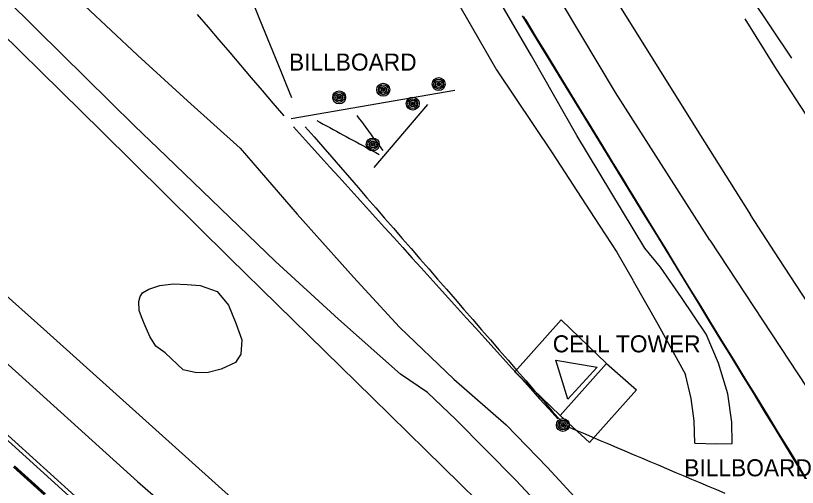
# Model space of a CAD drawing. Extents: x 368532 to 392481, y 10654822 to 10676899.
# Drawn here: x 379510 to 379739.9, y 10659643.8 to 10659782.3 of the extents above; entities that cross this region are included whole.
import ezdxf

# ---------------------------------------------------------------- set-up
doc = ezdxf.new("R2010")
doc.units = 0
for name, color, linetype in [('p_Catenary', 7, 'Continuous'), ('p_dtm retaining wall', 7, 'Continuous'), ('p_dtm sidewalk', 7, 'Continuous'), ('p_railroad rr control', 7, 'Continuous'), ('p_road - paved curb', 7, 'Continuous'), ('p_road conc barrier', 7, 'Continuous'), ('p_road dirt road', 7, 'Continuous'), ('p_structure billboard', 7, 'Continuous'), ('p_structure building', 7, 'Continuous'), ('p_structure fence', 7, 'Continuous'), ('p_structure general', 7, 'Continuous'), ('p_structure wall', 7, 'Continuous'), ('p_utility general pole', 7, 'Continuous'), ('p_veg woods', 7, 'Continuous')]:
    doc.layers.add(name, color=color, linetype=linetype)

msp = doc.modelspace()

# ---------------------------------------------------------------- linework, layer by layer
at = {"layer": 'p_Catenary'}
for points in [[(379580.07, 10659785.16), (379581.65, 10659781.33), (379583.23, 10659777.49), (379584.81, 10659773.65), (379586.39, 10659769.81), (379587.97, 10659765.97), (379589.55, 10659762.14), (379591.13, 10659758.3)], [(379563.36, 10659782.69), (379566.54, 10659778.97), (379569.72, 10659775.25), (379572.91, 10659771.53), (379576.09, 10659767.8), (379579.27, 10659764.08), (379582.45, 10659760.36), (379585.64, 10659756.64), (379588.82, 10659752.91)], [(379658.92, 10659782.26), (379662.17, 10659776.97), (379665.41, 10659771.67), (379668.66, 10659766.38), (379671.91, 10659761.08), (379675.16, 10659755.78), (379678.41, 10659750.49), (379681.66, 10659745.19), (379684.91, 10659739.9), (379688.16, 10659734.6), (379691.4, 10659729.3), (379694.65, 10659724.01), (379697.9, 10659718.71), (379701.15, 10659713.42), (379704.4, 10659708.12), (379707.65, 10659702.83), (379710.9, 10659697.53), (379714.14, 10659692.23), (379717.39, 10659686.94), (379720.64, 10659681.64), (379723.89, 10659676.35), (379727.14, 10659671.05), (379730.39, 10659665.76), (379733.64, 10659660.46), (379736.89, 10659655.16), (379740.13, 10659649.87)], [(379658.98, 10659782.15), (379662.26, 10659776.83), (379665.53, 10659771.51), (379668.8, 10659766.19), (379672.07, 10659760.87), (379675.34, 10659755.55), (379678.62, 10659750.24), (379681.89, 10659744.92), (379685.16, 10659739.6), (379688.43, 10659734.28), (379691.7, 10659728.96), (379694.98, 10659723.64), (379698.25, 10659718.32), (379701.52, 10659713), (379704.79, 10659707.68), (379708.06, 10659702.37), (379711.34, 10659697.05), (379714.61, 10659691.73), (379717.88, 10659686.41), (379721.15, 10659681.09), (379724.42, 10659675.77), (379727.7, 10659670.45), (379730.97, 10659665.13), (379734.24, 10659659.81), (379737.51, 10659654.5), (379740.78, 10659649.18)], [(379659.28, 10659782.02), (379662.5, 10659776.76), (379665.72, 10659771.51), (379668.94, 10659766.25), (379672.16, 10659761), (379675.38, 10659755.74), (379678.59, 10659750.49), (379681.81, 10659745.23), (379685.03, 10659739.98), (379688.25, 10659734.72), (379691.47, 10659729.47), (379694.69, 10659724.21), (379697.91, 10659718.96), (379701.13, 10659713.7), (379704.35, 10659708.45), (379707.57, 10659703.19), (379710.79, 10659697.94), (379714.01, 10659692.68), (379717.23, 10659687.43), (379720.45, 10659682.17), (379723.67, 10659676.92), (379726.89, 10659671.66), (379730.11, 10659666.41), (379733.33, 10659661.15), (379736.54, 10659655.9), (379739.76, 10659650.64), (379742.98, 10659645.39)], [(379659.72, 10659781.2), (379662.95, 10659775.94), (379666.18, 10659770.67), (379669.4, 10659765.41), (379672.63, 10659760.14), (379675.86, 10659754.88), (379679.09, 10659749.61), (379682.31, 10659744.34), (379685.54, 10659739.08), (379688.77, 10659733.81), (379692, 10659728.55), (379695.22, 10659723.28), (379698.45, 10659718.01), (379701.68, 10659712.75), (379704.91, 10659707.48), (379708.13, 10659702.22), (379711.36, 10659696.95), (379714.59, 10659691.68), (379717.82, 10659686.42), (379721.04, 10659681.15), (379724.27, 10659675.89), (379727.5, 10659670.62), (379730.73, 10659665.36), (379733.95, 10659660.09), (379737.18, 10659654.82), (379740.41, 10659649.56)], [(379659.9, 10659781.16), (379663.09, 10659775.94), (379666.27, 10659770.72), (379669.46, 10659765.49), (379672.65, 10659760.27), (379675.83, 10659755.05), (379679.02, 10659749.83), (379682.21, 10659744.61), (379685.4, 10659739.39), (379688.58, 10659734.16), (379691.77, 10659728.94), (379694.96, 10659723.72), (379698.14, 10659718.5), (379701.33, 10659713.28), (379704.52, 10659708.06), (379707.7, 10659702.84), (379710.89, 10659697.61), (379714.08, 10659692.39), (379717.27, 10659687.17), (379720.45, 10659681.95), (379723.64, 10659676.73), (379726.83, 10659671.51), (379730.01, 10659666.28), (379733.2, 10659661.06), (379736.39, 10659655.84), (379739.58, 10659650.62), (379742.76, 10659645.4)], [(379610.32, 10659752.98), (379610.72, 10659752.44), (379611.12, 10659751.9), (379611.53, 10659751.36), (379611.93, 10659750.82), (379612.33, 10659750.27), (379612.73, 10659749.73), (379613.14, 10659749.19), (379613.54, 10659748.65), (379613.94, 10659748.11), (379614.35, 10659747.56), (379614.75, 10659747.02), (379615.15, 10659746.48), (379615.55, 10659745.94), (379615.96, 10659745.4), (379616.36, 10659744.85), (379616.76, 10659744.31), (379617.17, 10659743.77), (379617.57, 10659743.23), (379617.97, 10659742.69)], [(379598.51, 10659751.51), (379599.47, 10659750.99), (379600.44, 10659750.46), (379601.41, 10659749.94), (379602.37, 10659749.42), (379603.34, 10659748.89), (379604.3, 10659748.37), (379605.27, 10659747.85), (379606.23, 10659747.32), (379607.2, 10659746.8), (379608.16, 10659746.28), (379609.13, 10659745.75), (379610.1, 10659745.23), (379611.06, 10659744.71), (379612.03, 10659744.18), (379612.99, 10659743.66), (379613.96, 10659743.14), (379614.92, 10659742.61), (379615.89, 10659742.09), (379616.86, 10659741.57)], [(379591.66, 10659749.66), (379594.34, 10659746.7), (379597.02, 10659743.75), (379599.7, 10659740.79), (379602.38, 10659737.83), (379605.06, 10659734.87), (379607.74, 10659731.92), (379610.43, 10659728.96), (379613.11, 10659726), (379615.79, 10659723.04), (379618.47, 10659720.08), (379621.15, 10659717.13), (379623.83, 10659714.17), (379626.51, 10659711.21), (379629.2, 10659708.25), (379631.88, 10659705.3), (379634.56, 10659702.34), (379637.24, 10659699.38), (379639.92, 10659696.42), (379642.6, 10659693.47), (379645.28, 10659690.51), (379647.96, 10659687.55), (379650.65, 10659684.59), (379653.33, 10659681.63), (379656.01, 10659678.68), (379658.69, 10659675.72), (379661.37, 10659672.76), (379664.05, 10659669.8), (379666.73, 10659666.85), (379669.42, 10659663.89)], [(379595.13, 10659749.71), (379597.73, 10659746.72), (379600.32, 10659743.74), (379602.91, 10659740.76), (379605.51, 10659737.77), (379608.1, 10659734.79), (379610.7, 10659731.81), (379613.29, 10659728.82), (379615.88, 10659725.84), (379618.48, 10659722.86), (379621.07, 10659719.88), (379623.66, 10659716.89), (379626.26, 10659713.91), (379628.85, 10659710.93), (379631.45, 10659707.94), (379634.04, 10659704.96), (379636.63, 10659701.98), (379639.23, 10659699), (379641.82, 10659696.01), (379644.42, 10659693.03), (379647.01, 10659690.05), (379649.6, 10659687.06), (379652.2, 10659684.08), (379654.79, 10659681.1), (379657.39, 10659678.11), (379659.98, 10659675.13), (379662.57, 10659672.15), (379665.17, 10659669.17), (379667.76, 10659666.18), (379670.36, 10659663.2)], [(379672.05, 10659661.71), (379674.49, 10659660.67), (379676.94, 10659659.64), (379679.38, 10659658.6), (379681.83, 10659657.57), (379684.27, 10659656.54), (379686.72, 10659655.5), (379689.16, 10659654.47), (379691.61, 10659653.43), (379694.05, 10659652.4), (379696.49, 10659651.37), (379698.94, 10659650.33), (379701.38, 10659649.3), (379703.83, 10659648.26), (379706.27, 10659647.23), (379708.72, 10659646.2), (379711.16, 10659645.16), (379713.61, 10659644.13), (379716.05, 10659643.09), (379718.5, 10659642.06)]]:
    msp.add_lwpolyline(points, dxfattribs=at)
at = {"layer": 'p_dtm retaining wall'}
for p, q in [((379733.7, 10659766.63), (379724.47, 10659781.4)), ((379749.85, 10659741.78), (379733.7, 10659766.63))]:
    msp.add_line(p, q, dxfattribs=at)
at = {"layer": 'p_dtm sidewalk'}
msp.add_line((379497.84, 10659666.35), (379535.95, 10659631.99), dxfattribs=at)
at = {"layer": 'p_railroad rr control'}
for points in [[(379510.13, 10660080.14), (379545.47, 10660021.46), (379579.39, 10659964.92), (379612.38, 10659909.89), (379649.13, 10659848.36), (379682.44, 10659793.47), (379712.55, 10659745.21), (379726.08, 10659723.81)], [(379714.09, 10659716.36), (379686.42, 10659759.79), (379665.66, 10659794.43), (379650.66, 10659819.42), (379625.92, 10659859.95), (379602.97, 10659898.04), (379579.61, 10659937.09), (379555.69, 10659977.27), (379528.03, 10660023.08), (379504.1, 10660062.87), (379498.48, 10660072.19)], [(379313.63, 10659966.36), (379362.2, 10659918.59), (379410.6, 10659871.64), (379454.67, 10659827.86), (379493.46, 10659789.44), (379535.17, 10659748.4), (379572.87, 10659711.21), (379614.94, 10659670.07)], [(379569.61, 10659644.13), (379519.16, 10659689.42), (379472.33, 10659731.2), (379418.65, 10659779.93), (379366.01, 10659827.2), (379317.9, 10659870.6), (379298.39, 10659887.94), (379263.89, 10659918.08), (379252.32, 10659928.99)], [(379355.41, 10659817.84), (379383.58, 10659791.92), (379423.14, 10659756.01), (379460.13, 10659722.64), (379503.66, 10659683.48), (379545.77, 10659645.53), (379559.4, 10659633.6)], [(379838.38, 10659566.28), (379816.16, 10659594.91), (379798.25, 10659618.5), (379782.28, 10659640.5), (379767.92, 10659660.95), (379749.79, 10659687.5), (379734.4, 10659710.99), (379726.08, 10659723.81)], [(379714.09, 10659716.36), (379742.66, 10659673.07), (379763.75, 10659642.53), (379783.59, 10659614.9), (379803.2, 10659588.92), (379825.15, 10659560.64), (379846.2, 10659535.52), (379868.92, 10659508.71), (379890.56, 10659484.39), (379911.33, 10659461.48), (379923.88, 10659448.45), (379945.9, 10659425.31), (379966.52, 10659405.97), (379981.82, 10659390.89), (380000.07, 10659373.31)], [(380031.65, 10659321.51), (379994.98, 10659349.29), (379961.61, 10659374.9), (379923.84, 10659403.98), (379885.83, 10659432.99), (379850.89, 10659459.72), (379817.07, 10659485.91), (379781.97, 10659514.51), (379763.8, 10659529.78), (379746.44, 10659544.62), (379721.67, 10659567.15), (379695.43, 10659591.4), (379678.11, 10659608.03), (379656.11, 10659629.71), (379630.45, 10659654.81), (379614.94, 10659670.07)], [(379569.61, 10659644.13), (379609.83, 10659608.08), (379650.67, 10659571.51), (379694.41, 10659532.52), (379741.58, 10659490.92), (379776.45, 10659460.68), (379817.46, 10659425.32), (379860.06, 10659389.56), (379903.79, 10659353.23), (379953.19, 10659312.49), (379982.8, 10659288.36)]]:
    msp.add_lwpolyline(points, dxfattribs=at)
at = {"layer": 'p_road - paved curb'}
for p, q in [((379518.39, 10659641.53), (379509.32, 10659649.68)), ((379518.49, 10659641.64), (379509.42, 10659649.79)), ((379518.72, 10659641.9), (379509.65, 10659650.05))]:
    msp.add_line(p, q, dxfattribs=at)
at = {"layer": 'p_road conc barrier'}
msp.add_line((379536.7, 10659632.92), (379490.66, 10659674.4), dxfattribs=at)
at = {"layer": 'p_road dirt road'}
for p, q in [((379494.78, 10659799.62), (379516.3, 10659778.14)), ((379661.65, 10659770.56), (379646.69, 10659796.31)), ((379637.89, 10659789.75), (379651.39, 10659766.43)), ((379530.36, 10659785.23), (379545.78, 10659770.75)), ((379516.3, 10659778.14), (379544.93, 10659749.96)), ((379545.78, 10659770.75), (379560.53, 10659757.28)), ((379675.03, 10659747.13), (379661.65, 10659770.56)), ((379651.39, 10659766.43), (379667.78, 10659742)), ((379560.53, 10659757.28), (379576, 10659743.41)), ((379554.27, 10659741.07), (379544.93, 10659749.96)), ((379694.97, 10659714.02), (379675.03, 10659747.13)), ((379576, 10659743.41), (379592.71, 10659723.99)), ((379570.19, 10659725.64), (379554.27, 10659741.07)), ((379667.78, 10659742), (379680.14, 10659723.06)), ((379586.34, 10659710.06), (379570.19, 10659725.64)), ((379592.71, 10659723.99), (379609.35, 10659705.53)), ((379680.14, 10659723.06), (379686.77, 10659712.84)), ((379699.61, 10659708.43), (379694.97, 10659714.02)), ((379686.77, 10659712.84), (379691.57, 10659704.48)), ((379604.89, 10659693.17), (379586.34, 10659710.06)), ((379705.82, 10659699.49), (379699.61, 10659708.43)), ((379622.88, 10659690.79), (379609.35, 10659705.53)), ((379691.54, 10659704.47), (379698.82, 10659691.71)), ((379713.05, 10659688.75), (379705.82, 10659699.49)), ((379623.15, 10659676.97), (379604.89, 10659693.17)), ((379638.85, 10659675.5), (379622.88, 10659690.79)), ((379698.82, 10659691.71), (379706.99, 10659676.96)), ((379716.62, 10659680.25), (379713.05, 10659688.75)), ((379719.45, 10659671.24), (379716.62, 10659680.25)), ((379631.05, 10659671.64), (379623.15, 10659676.97)), ((379708.67, 10659669.86), (379706.99, 10659676.96)), ((379638.85, 10659675.5), (379654.24, 10659662.08)), ((379639.38, 10659663.69), (379631.05, 10659671.64)), ((379709.49, 10659663.31), (379708.67, 10659669.86)), ((379720.61, 10659662.92), (379719.45, 10659671.24)), ((379657.05, 10659645.89), (379639.38, 10659663.69)), ((379709.74, 10659656.7), (379709.49, 10659663.31)), ((379720.69, 10659656.6), (379720.61, 10659662.92)), ((379654.24, 10659662.08), (379666.31, 10659649.69)), ((379709.74, 10659656.7), (379716.04, 10659656.5)), ((379716.04, 10659656.5), (379720.69, 10659656.6)), ((379666.31, 10659649.69), (379678.11, 10659636.88)), ((379669.39, 10659632.86), (379657.05, 10659645.89))]:
    msp.add_line(p, q, dxfattribs=at)
at = {"layer": 'p_structure billboard'}
for points in [[(379639.13, 10659760.36), (379591, 10659752.06)], [(379615.44, 10659737.71), (379631.19, 10659756.2)]]:
    msp.add_lwpolyline(points, dxfattribs=at)
for centre, radius in [((379634.37, 10659762.21), 1.9), ((379618.08, 10659760.55), 1.9), ((379618.08, 10659760.55), 1.44), ((379634.37, 10659762.21), 1.44), ((379634.37, 10659762.21), 0.973), ((379634.37, 10659762.21), 0.539), ((379634.37, 10659762.21), 0.192), ((379605.11, 10659758.29), 1.9), ((379605.11, 10659758.29), 1.44), ((379618.08, 10659760.55), 0.973), ((379618.08, 10659760.55), 0.539), ((379618.08, 10659760.55), 0.192), ((379605.11, 10659758.29), 0.973), ((379605.11, 10659758.29), 0.539), ((379605.11, 10659758.29), 0.192), ((379626.74, 10659756.49), 1.9), ((379626.74, 10659756.49), 1.44), ((379626.74, 10659756.49), 0.973), ((379626.74, 10659756.49), 0.539), ((379626.74, 10659756.49), 0.192), ((379614.99, 10659744.48), 1.9), ((379614.99, 10659744.48), 1.44), ((379614.99, 10659744.48), 0.973), ((379614.99, 10659744.48), 0.539), ((379614.99, 10659744.48), 0.192)]:
    msp.add_circle(centre, radius, dxfattribs=at)
at = {"layer": 'p_structure building'}
msp.add_lwpolyline([(379678.71, 10659656.98), (379670.14, 10659664.83), (379683.75, 10659680.17), (379692.56, 10659672.36)], close=True, dxfattribs=at)
at = {"layer": 'p_structure fence'}
for p, q in [((379656.74, 10659677.73), (379670.37, 10659692.98)), ((379670.37, 10659692.98), (379683.75, 10659680.17)), ((379670.14, 10659664.83), (379656.74, 10659677.73))]:
    msp.add_line(p, q, dxfattribs=at)
at = {"layer": 'p_structure general'}
for p, q in [((379668.79, 10659681.09), (379681.02, 10659679.07)), ((379672.39, 10659669.64), (379668.79, 10659681.09)), ((379681.02, 10659679.07), (379672.39, 10659669.64))]:
    msp.add_line(p, q, dxfattribs=at)
at = {"layer": 'p_structure wall'}
msp.add_line((379738.22, 10659769.85), (379720.81, 10659795.92), dxfattribs=at)
at = {"layer": 'p_utility general pole'}
for radius in [1.9, 1.44, 0.973, 0.539, 0.192]:
    msp.add_circle((379670.9, 10659662.07), radius, dxfattribs=at)
at = {"layer": 'p_veg woods'}
msp.add_lwpolyline([(379553.89, 10659683.23), (379551.22, 10659685.26), (379549.39, 10659688.06), (379547.76, 10659691.94), (379547, 10659693.81), (379546.31, 10659695.71), (379546.22, 10659698.32), (379546.59, 10659699.82), (379547.32, 10659700.88), (379549.1, 10659701.96), (379552.4, 10659703.06), (379556.35, 10659703.52), (379560.43, 10659703.35), (379564.2, 10659703.03), (379569.22, 10659701.28), (379572.53, 10659697.25), (379574.76, 10659692.01), (379576.47, 10659687.09), (379576.15, 10659682.87), (379574.64, 10659680.39), (379570.42, 10659678.52), (379566.57, 10659677.49), (379563.11, 10659677.39), (379559.2, 10659678.33)], close=True, dxfattribs=at)

# ---------------------------------------------------------------- texts
at = {"layer": 'p_structure billboard'}
for p in [(379590.35, 10659766.18), (379706.6, 10659647.01)]:
    msp.add_text('BILLBOARD', height=5, dxfattribs=at).set_placement(p)
at = {"layer": 'p_structure general'}
msp.add_text('CELL TOWER', height=5, dxfattribs=at).set_placement((379667.92, 10659683.42))

doc.saveas('drawing.dxf')
